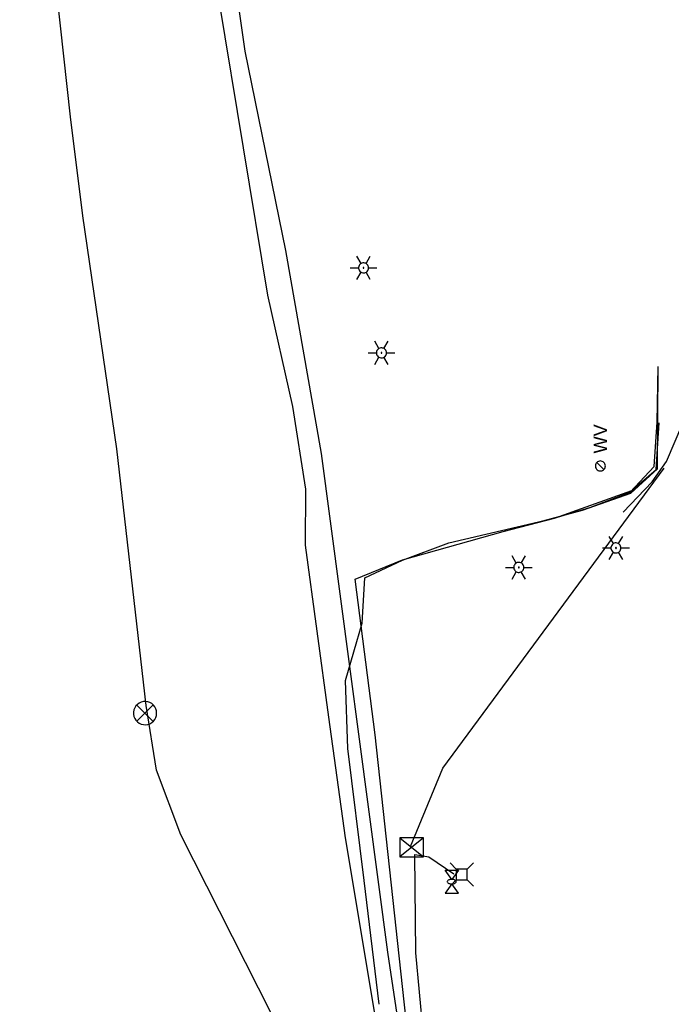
# Model space of a CAD drawing. Extents: x 596028 to 606371, y 330010 to 403088.
# Drawn here: x 604446.4 to 604631.6, y 338176.7 to 338456.3 of the extents above; entities that cross this region are included whole.
import ezdxf

# ---------------------------------------------------------------- set-up
doc = ezdxf.new("R2010")
doc.units = 0
for name, color, linetype in [('E_FTMS', 7, 'Continuous'), ('E_FTMS_Conduit', 7, 'Continuous'), ('E_LTG', 7, 'Continuous'), ('E_UTL_AG', 7, 'Continuous'), ('E_UTL_AG_Bold', 7, 'Continuous'), ('E_UTL_E', 7, 'Continuous'), ('E_UTL_E_Bold', 7, 'Continuous'), ('E_UTL_E_UG', 7, 'Continuous'), ('E_UTL_ETransformer', 7, 'Continuous'), ('E_UTL_T_UG', 7, 'Continuous'), ('E_UTL_TV_UG', 7, 'Continuous'), ('E_UTL_W', 7, 'Continuous')]:
    doc.layers.add(name, color=color, linetype=linetype)

# ---------------------------------------------------------------- blocks, each defined once
blk = doc.blocks.new('ACAD_PROXY_ENTITY_23')
at = {"layer": 'E_UTL_AG'}
for points in [[(1843003.79, 1030404.78), (1843015.4, 1030404.78)], [(1843009.59, 1030396.65), (1843003.79, 1030404.78)], [(1843015.4, 1030404.78), (1843009.59, 1030396.65)], [(1843009.59, 1030392.78), (1843003.79, 1030384.66)], [(1843003.79, 1030384.66), (1843015.4, 1030384.66)], [(1843015.4, 1030384.66), (1843009.59, 1030392.78)]]:
    blk.add_lwpolyline(points, dxfattribs=at)
blk.add_lwpolyline([(1843013.46, 1030394.72), (1843013.39, 1030395.08), (1843013.19, 1030395.44), (1843012.85, 1030395.77), (1843012.4, 1030396.05), (1843011.84, 1030396.3), (1843011.2, 1030396.48), (1843010.51, 1030396.6), (1843009.78, 1030396.65), (1843009.04, 1030396.63), (1843008.33, 1030396.55), (1843007.66, 1030396.39), (1843007.06, 1030396.18), (1843006.55, 1030395.92), (1843006.15, 1030395.61), (1843005.88, 1030395.26), (1843005.74, 1030394.9), (1843005.74, 1030394.53), (1843005.88, 1030394.17), (1843006.15, 1030393.83), (1843006.55, 1030393.52), (1843007.06, 1030393.26), (1843007.66, 1030393.04), (1843008.33, 1030392.89), (1843009.04, 1030392.8), (1843009.78, 1030392.78), (1843010.51, 1030392.84), (1843011.2, 1030392.96), (1843011.84, 1030393.14), (1843012.4, 1030393.38), (1843012.85, 1030393.67), (1843013.19, 1030394), (1843013.39, 1030394.35)], close=True, dxfattribs=at)
blk = doc.blocks.new('ACAD_PROXY_ENTITY_17')
at = {"layer": 'E_UTL_AG_Bold'}
for points in [[(1842923.43, 1030440.8), (1842918.09, 1030446.14)], [(1842932.87, 1030440.8), (1842938.21, 1030446.14)], [(1842932.87, 1030440.8), (1842923.43, 1030440.8)], [(1842923.43, 1030440.8), (1842923.43, 1030431.36)], [(1842932.87, 1030431.36), (1842932.87, 1030440.8)], [(1842923.43, 1030431.36), (1842918.09, 1030426.02)], [(1842923.43, 1030431.36), (1842932.87, 1030431.36)], [(1842932.87, 1030431.36), (1842938.21, 1030426.02)]]:
    blk.add_lwpolyline(points, dxfattribs=at)

msp = doc.modelspace()

# ---------------------------------------------------------------- linework, layer by layer
at = {"layer": 'E_FTMS'}
for points in [[(604485.28, 338259.35), (604485.22, 338259.97), (604485.05, 338260.58), (604484.76, 338261.13), (604484.37, 338261.63), (604483.9, 338262.04), (604483.35, 338262.35), (604482.76, 338262.56), (604482.14, 338262.65), (604481.51, 338262.62), (604480.9, 338262.47), (604480.33, 338262.21), (604479.82, 338261.84), (604479.39, 338261.39), (604479.05, 338260.86), (604478.82, 338260.28), (604478.7, 338259.66), (604478.7, 338259.04), (604478.82, 338258.42), (604479.05, 338257.84), (604479.39, 338257.31), (604479.82, 338256.86), (604480.33, 338256.49), (604480.9, 338256.23), (604481.51, 338256.08), (604482.14, 338256.05), (604482.76, 338256.14), (604483.35, 338256.35), (604483.9, 338256.66), (604484.37, 338257.07), (604484.76, 338257.57), (604485.05, 338258.12), (604485.22, 338258.72), (604485.28, 338259.35)], [(604484.25, 338261.68), (604479.64, 338257.03)], [(604479.64, 338261.64), (604484.29, 338256.98)]]:
    msp.add_lwpolyline(points, dxfattribs=at)
at = {"layer": 'E_FTMS_Conduit'}
for points in [[(604482.26, 338261.55), (604473.93, 338334.41), (604464.29, 338400.61), (604460.79, 338428.69), (604454.21, 338489.14), (604450.76, 338535.77), (604450.59, 338564.2), (604449.65, 338594.55), (604451.53, 338620.45), (604457.08, 338705.91), (604458.98, 338757.42), (604459.6, 338770.85), (604464.03, 338838.22), (604466.7, 338902.27), (604467.92, 338969.11), (604469.17, 339000.91), (604443.18, 339030.65), (604422.51, 339055.17), (604397.22, 339086.29), (604379.91, 339100.81)], [(604586.79, 337850.4), (604597.83, 337855.35), (604594.44, 337908.62), (604593.95, 337938.1), (604592.48, 337978.69), (604593.09, 337991.4), (604592.23, 338012.83), (604590.67, 338024.91), (604588.22, 338033.89), (604584.13, 338043.61), (604549.18, 338095.05), (604541.85, 338114.6), (604525.21, 338159.57), (604492.18, 338224.83), (604485.27, 338243.18), (604482.26, 338261.55)]]:
    msp.add_lwpolyline(points, dxfattribs=at)
at = {"layer": 'E_LTG'}
for points in [[(604543.36, 338387.04), (604542.17, 338389.1)], [(604544.79, 338387.04), (604545.98, 338389.1)], [(604540.26, 338385.8), (604542.64, 338385.8)], [(604545.5, 338385.8), (604545.47, 338386.07), (604545.4, 338386.33), (604545.27, 338386.57), (604545.11, 338386.79), (604544.9, 338386.96), (604544.66, 338387.1), (604544.41, 338387.19), (604544.14, 338387.23), (604543.87, 338387.21), (604543.6, 338387.15), (604543.36, 338387.04), (604543.14, 338386.88), (604542.95, 338386.68), (604542.8, 338386.45), (604542.7, 338386.2), (604542.65, 338385.93), (604542.65, 338385.66), (604542.7, 338385.4), (604542.8, 338385.14), (604542.95, 338384.92), (604543.14, 338384.72), (604543.36, 338384.56), (604543.6, 338384.45), (604543.87, 338384.38), (604544.14, 338384.37), (604544.41, 338384.41), (604544.66, 338384.5), (604544.9, 338384.63), (604545.11, 338384.81), (604545.27, 338385.03), (604545.4, 338385.27), (604545.47, 338385.53), (604545.5, 338385.8)], [(604545.5, 338385.8), (604545.47, 338386.07), (604545.4, 338386.33), (604545.27, 338386.57), (604545.11, 338386.79), (604544.9, 338386.96), (604544.66, 338387.1), (604544.41, 338387.19), (604544.14, 338387.23), (604543.87, 338387.21), (604543.6, 338387.15), (604543.36, 338387.04), (604543.14, 338386.88), (604542.95, 338386.68), (604542.8, 338386.45), (604542.7, 338386.2), (604542.65, 338385.93), (604542.65, 338385.66), (604542.7, 338385.4), (604542.8, 338385.14), (604542.95, 338384.92), (604543.14, 338384.72), (604543.36, 338384.56), (604543.6, 338384.45), (604543.87, 338384.38), (604544.14, 338384.37), (604544.41, 338384.41), (604544.66, 338384.5), (604544.9, 338384.63), (604545.11, 338384.81), (604545.27, 338385.03), (604545.4, 338385.27), (604545.47, 338385.53), (604545.5, 338385.8)], [(604545.5, 338385.8), (604545.47, 338386.07), (604545.4, 338386.33), (604545.27, 338386.57), (604545.11, 338386.79), (604544.9, 338386.96), (604544.66, 338387.1), (604544.41, 338387.19), (604544.14, 338387.23), (604543.87, 338387.21), (604543.6, 338387.15), (604543.36, 338387.04), (604543.14, 338386.88), (604542.95, 338386.68), (604542.8, 338386.45), (604542.7, 338386.2), (604542.65, 338385.93), (604542.65, 338385.66), (604542.7, 338385.4), (604542.8, 338385.14), (604542.95, 338384.92), (604543.14, 338384.72), (604543.36, 338384.56), (604543.6, 338384.45), (604543.87, 338384.38), (604544.14, 338384.37), (604544.41, 338384.41), (604544.66, 338384.5), (604544.9, 338384.63), (604545.11, 338384.81), (604545.27, 338385.03), (604545.4, 338385.27), (604545.47, 338385.53), (604545.5, 338385.8)], [(604544.19, 338385.8), (604544.19, 338385.82), (604544.18, 338385.84), (604544.17, 338385.86), (604544.16, 338385.88), (604544.14, 338385.9), (604544.12, 338385.91), (604544.1, 338385.91), (604544.08, 338385.92), (604544.05, 338385.92), (604544.03, 338385.91), (604544.01, 338385.9), (604543.99, 338385.89), (604543.98, 338385.87), (604543.97, 338385.85), (604543.96, 338385.83), (604543.95, 338385.81), (604543.95, 338385.79), (604543.96, 338385.77), (604543.97, 338385.74), (604543.98, 338385.73), (604543.99, 338385.71), (604544.01, 338385.7), (604544.03, 338385.69), (604544.05, 338385.68), (604544.08, 338385.68), (604544.1, 338385.68), (604544.12, 338385.69), (604544.14, 338385.7), (604544.16, 338385.72), (604544.17, 338385.73), (604544.18, 338385.75), (604544.19, 338385.78), (604544.19, 338385.8)], [(604545.5, 338385.8), (604547.88, 338385.8)], [(604542.17, 338382.5), (604543.36, 338384.56)], [(604545.98, 338382.5), (604544.79, 338384.56)], [(604548.45, 338362.9), (604547.26, 338364.96)], [(604550.6, 338361.66), (604550.57, 338361.93), (604550.5, 338362.19), (604550.37, 338362.44), (604550.2, 338362.65), (604550, 338362.83), (604549.76, 338362.96), (604549.51, 338363.05), (604549.24, 338363.09), (604548.97, 338363.08), (604548.7, 338363.01), (604548.45, 338362.9), (604548.23, 338362.74), (604548.05, 338362.55), (604547.9, 338362.32), (604547.8, 338362.07), (604547.75, 338361.8), (604547.75, 338361.53), (604547.8, 338361.26), (604547.9, 338361.01), (604548.05, 338360.78), (604548.23, 338360.58), (604548.45, 338360.43), (604548.7, 338360.31), (604548.97, 338360.25), (604549.24, 338360.24), (604549.51, 338360.27), (604549.76, 338360.36), (604550, 338360.5), (604550.2, 338360.68), (604550.37, 338360.89), (604550.5, 338361.13), (604550.57, 338361.39), (604550.6, 338361.66)], [(604550.6, 338361.66), (604550.57, 338361.93), (604550.5, 338362.19), (604550.37, 338362.44), (604550.2, 338362.65), (604550, 338362.83), (604549.76, 338362.96), (604549.51, 338363.05), (604549.24, 338363.09), (604548.97, 338363.08), (604548.7, 338363.01), (604548.45, 338362.9), (604548.23, 338362.74), (604548.05, 338362.55), (604547.9, 338362.32), (604547.8, 338362.07), (604547.75, 338361.8), (604547.75, 338361.53), (604547.8, 338361.26), (604547.9, 338361.01), (604548.05, 338360.78), (604548.23, 338360.58), (604548.45, 338360.43), (604548.7, 338360.31), (604548.97, 338360.25), (604549.24, 338360.24), (604549.51, 338360.27), (604549.76, 338360.36), (604550, 338360.5), (604550.2, 338360.68), (604550.37, 338360.89), (604550.5, 338361.13), (604550.57, 338361.39), (604550.6, 338361.66)], [(604550.6, 338361.66), (604550.57, 338361.93), (604550.5, 338362.19), (604550.37, 338362.44), (604550.2, 338362.65), (604550, 338362.83), (604549.76, 338362.96), (604549.51, 338363.05), (604549.24, 338363.09), (604548.97, 338363.08), (604548.7, 338363.01), (604548.45, 338362.9), (604548.23, 338362.74), (604548.05, 338362.55), (604547.9, 338362.32), (604547.8, 338362.07), (604547.75, 338361.8), (604547.75, 338361.53), (604547.8, 338361.26), (604547.9, 338361.01), (604548.05, 338360.78), (604548.23, 338360.58), (604548.45, 338360.43), (604548.7, 338360.31), (604548.97, 338360.25), (604549.24, 338360.24), (604549.51, 338360.27), (604549.76, 338360.36), (604550, 338360.5), (604550.2, 338360.68), (604550.37, 338360.89), (604550.5, 338361.13), (604550.57, 338361.39), (604550.6, 338361.66)], [(604549.88, 338362.9), (604551.07, 338364.96)], [(604545.36, 338361.66), (604547.74, 338361.66)], [(604547.26, 338358.36), (604548.45, 338360.43)], [(604549.29, 338361.66), (604549.29, 338361.69), (604549.28, 338361.71), (604549.27, 338361.73), (604549.26, 338361.75), (604549.24, 338361.76), (604549.22, 338361.77), (604549.2, 338361.78), (604549.17, 338361.78), (604549.15, 338361.78), (604549.13, 338361.78), (604549.11, 338361.77), (604549.09, 338361.75), (604549.08, 338361.74), (604549.06, 338361.72), (604549.05, 338361.7), (604549.05, 338361.67), (604549.05, 338361.65), (604549.05, 338361.63), (604549.06, 338361.61), (604549.08, 338361.59), (604549.09, 338361.57), (604549.11, 338361.56), (604549.13, 338361.55), (604549.15, 338361.55), (604549.17, 338361.54), (604549.2, 338361.55), (604549.22, 338361.55), (604549.24, 338361.57), (604549.26, 338361.58), (604549.27, 338361.6), (604549.28, 338361.62), (604549.29, 338361.64), (604549.29, 338361.66)], [(604551.07, 338358.36), (604549.88, 338360.43)], [(604550.6, 338361.66), (604552.98, 338361.66)], [(604615.11, 338307.5), (604613.92, 338309.56)], [(604616.54, 338307.5), (604617.73, 338309.56)], [(604617.25, 338306.26), (604617.23, 338306.53), (604617.15, 338306.79), (604617.02, 338307.03), (604616.86, 338307.24), (604616.65, 338307.42), (604616.42, 338307.56), (604616.16, 338307.65), (604615.89, 338307.69), (604615.62, 338307.67), (604615.35, 338307.61), (604615.11, 338307.5), (604614.89, 338307.34), (604614.7, 338307.14), (604614.55, 338306.91), (604614.45, 338306.66), (604614.4, 338306.39), (604614.4, 338306.12), (604614.45, 338305.86), (604614.55, 338305.6), (604614.7, 338305.37), (604614.89, 338305.18), (604615.11, 338305.02), (604615.35, 338304.91), (604615.62, 338304.84), (604615.89, 338304.83), (604616.16, 338304.87), (604616.42, 338304.96), (604616.65, 338305.09), (604616.86, 338305.27), (604617.02, 338305.49), (604617.15, 338305.73), (604617.23, 338305.99), (604617.25, 338306.26)], [(604617.25, 338306.26), (604617.23, 338306.53), (604617.15, 338306.79), (604617.02, 338307.03), (604616.86, 338307.24), (604616.65, 338307.42), (604616.42, 338307.56), (604616.16, 338307.65), (604615.89, 338307.69), (604615.62, 338307.67), (604615.35, 338307.61), (604615.11, 338307.5), (604614.89, 338307.34), (604614.7, 338307.14), (604614.55, 338306.91), (604614.45, 338306.66), (604614.4, 338306.39), (604614.4, 338306.12), (604614.45, 338305.86), (604614.55, 338305.6), (604614.7, 338305.37), (604614.89, 338305.18), (604615.11, 338305.02), (604615.35, 338304.91), (604615.62, 338304.84), (604615.89, 338304.83), (604616.16, 338304.87), (604616.42, 338304.96), (604616.65, 338305.09), (604616.86, 338305.27), (604617.02, 338305.49), (604617.15, 338305.73), (604617.23, 338305.99), (604617.25, 338306.26)], [(604617.25, 338306.26), (604617.23, 338306.53), (604617.15, 338306.79), (604617.02, 338307.03), (604616.86, 338307.24), (604616.65, 338307.42), (604616.42, 338307.56), (604616.16, 338307.65), (604615.89, 338307.69), (604615.62, 338307.67), (604615.35, 338307.61), (604615.11, 338307.5), (604614.89, 338307.34), (604614.7, 338307.14), (604614.55, 338306.91), (604614.45, 338306.66), (604614.4, 338306.39), (604614.4, 338306.12), (604614.45, 338305.86), (604614.55, 338305.6), (604614.7, 338305.37), (604614.89, 338305.18), (604615.11, 338305.02), (604615.35, 338304.91), (604615.62, 338304.84), (604615.89, 338304.83), (604616.16, 338304.87), (604616.42, 338304.96), (604616.65, 338305.09), (604616.86, 338305.27), (604617.02, 338305.49), (604617.15, 338305.73), (604617.23, 338305.99), (604617.25, 338306.26)], [(604587.49, 338301.98), (604586.3, 338304.04)], [(604588.92, 338301.98), (604590.11, 338304.04)], [(604612.01, 338306.26), (604614.39, 338306.26)], [(604613.92, 338302.96), (604615.11, 338305.02)], [(604615.94, 338306.26), (604615.94, 338306.28), (604615.93, 338306.3), (604615.92, 338306.32), (604615.91, 338306.34), (604615.89, 338306.36), (604615.87, 338306.37), (604615.85, 338306.37), (604615.83, 338306.38), (604615.81, 338306.38), (604615.78, 338306.37), (604615.76, 338306.36), (604615.74, 338306.35), (604615.73, 338306.33), (604615.72, 338306.31), (604615.71, 338306.29), (604615.7, 338306.27), (604615.7, 338306.25), (604615.71, 338306.22), (604615.72, 338306.2), (604615.73, 338306.18), (604615.74, 338306.17), (604615.76, 338306.15), (604615.78, 338306.15), (604615.81, 338306.14), (604615.83, 338306.14), (604615.85, 338306.14), (604615.87, 338306.15), (604615.89, 338306.16), (604615.91, 338306.18), (604615.92, 338306.19), (604615.93, 338306.21), (604615.94, 338306.24), (604615.94, 338306.26)], [(604617.73, 338302.96), (604616.54, 338305.02)], [(604617.25, 338306.26), (604619.63, 338306.26)], [(604589.64, 338300.74), (604589.61, 338301.01), (604589.53, 338301.27), (604589.41, 338301.51), (604589.24, 338301.73), (604589.04, 338301.91), (604588.8, 338302.04), (604588.54, 338302.13), (604588.27, 338302.17), (604588, 338302.16), (604587.74, 338302.09), (604587.49, 338301.98), (604587.27, 338301.82), (604587.08, 338301.62), (604586.94, 338301.4), (604586.84, 338301.14), (604586.78, 338300.88), (604586.78, 338300.61), (604586.84, 338300.34), (604586.94, 338300.09), (604587.08, 338299.86), (604587.27, 338299.66), (604587.49, 338299.5), (604587.74, 338299.39), (604588, 338299.33), (604588.27, 338299.31), (604588.54, 338299.35), (604588.8, 338299.44), (604589.04, 338299.58), (604589.24, 338299.75), (604589.41, 338299.97), (604589.53, 338300.21), (604589.61, 338300.47), (604589.64, 338300.74)], [(604589.64, 338300.74), (604589.61, 338301.01), (604589.53, 338301.27), (604589.41, 338301.51), (604589.24, 338301.73), (604589.04, 338301.91), (604588.8, 338302.04), (604588.54, 338302.13), (604588.27, 338302.17), (604588, 338302.16), (604587.74, 338302.09), (604587.49, 338301.98), (604587.27, 338301.82), (604587.08, 338301.62), (604586.94, 338301.4), (604586.84, 338301.14), (604586.78, 338300.88), (604586.78, 338300.61), (604586.84, 338300.34), (604586.94, 338300.09), (604587.08, 338299.86), (604587.27, 338299.66), (604587.49, 338299.5), (604587.74, 338299.39), (604588, 338299.33), (604588.27, 338299.31), (604588.54, 338299.35), (604588.8, 338299.44), (604589.04, 338299.58), (604589.24, 338299.75), (604589.41, 338299.97), (604589.53, 338300.21), (604589.61, 338300.47), (604589.64, 338300.74)], [(604589.64, 338300.74), (604589.61, 338301.01), (604589.53, 338301.27), (604589.41, 338301.51), (604589.24, 338301.73), (604589.04, 338301.91), (604588.8, 338302.04), (604588.54, 338302.13), (604588.27, 338302.17), (604588, 338302.16), (604587.74, 338302.09), (604587.49, 338301.98), (604587.27, 338301.82), (604587.08, 338301.62), (604586.94, 338301.4), (604586.84, 338301.14), (604586.78, 338300.88), (604586.78, 338300.61), (604586.84, 338300.34), (604586.94, 338300.09), (604587.08, 338299.86), (604587.27, 338299.66), (604587.49, 338299.5), (604587.74, 338299.39), (604588, 338299.33), (604588.27, 338299.31), (604588.54, 338299.35), (604588.8, 338299.44), (604589.04, 338299.58), (604589.24, 338299.75), (604589.41, 338299.97), (604589.53, 338300.21), (604589.61, 338300.47), (604589.64, 338300.74)], [(604584.4, 338300.74), (604586.78, 338300.74)], [(604586.3, 338297.44), (604587.49, 338299.5)], [(604588.33, 338300.74), (604588.32, 338300.76), (604588.32, 338300.79), (604588.31, 338300.81), (604588.29, 338300.82), (604588.28, 338300.84), (604588.26, 338300.85), (604588.24, 338300.86), (604588.21, 338300.86), (604588.19, 338300.86), (604588.17, 338300.85), (604588.15, 338300.84), (604588.13, 338300.83), (604588.11, 338300.81), (604588.1, 338300.8), (604588.09, 338300.77), (604588.09, 338300.75), (604588.09, 338300.73), (604588.09, 338300.71), (604588.1, 338300.69), (604588.11, 338300.67), (604588.13, 338300.65), (604588.15, 338300.64), (604588.17, 338300.63), (604588.19, 338300.62), (604588.21, 338300.62), (604588.24, 338300.63), (604588.26, 338300.63), (604588.28, 338300.64), (604588.29, 338300.66), (604588.31, 338300.68), (604588.32, 338300.7), (604588.32, 338300.72), (604588.33, 338300.74)], [(604590.11, 338297.44), (604588.92, 338299.5)], [(604589.64, 338300.74), (604592.02, 338300.74)]]:
    msp.add_lwpolyline(points, dxfattribs=at)
at = {"layer": 'E_UTL_E_UG'}
for points in [[(604617.83, 338316.39), (604626.08, 338325.01), (604630.22, 338330.84), (604637.05, 338346.84)], [(604557.43, 338221.51), (604566.63, 338243.73), (604629.48, 338328.91)], [(604588.6, 337976.16), (604586.69, 337983.52), (604580.49, 338019.34), (604576.56, 338050.94), (604573.68, 338077.08), (604571.06, 338109.32), (604563.13, 338146.56), (604558.94, 338191.25), (604558.69, 338219.18), (604562.65, 338218.53), (604569.74, 338213.69)]]:
    msp.add_lwpolyline(points, dxfattribs=at)
at = {"layer": 'E_UTL_ETransformer'}
for p, q in [((604554.38, 338223.98), (604561.08, 338218.5)), ((604561.08, 338223.98), (604554.38, 338218.5))]:
    msp.add_line(p, q, dxfattribs=at)
msp.add_lwpolyline([(604561.08, 338223.98), (604554.38, 338223.98), (604554.38, 338218.5), (604561.08, 338218.5)], close=True, dxfattribs=at)
at = {"layer": 'E_UTL_T_UG'}
for points in [[(604565.56, 338094.25), (604551.01, 338191.51), (604532.12, 338333.05), (604521.96, 338390.75), (604510.45, 338447.32), (604488.65, 338600.27), (604487.39, 338664.2), (604490.15, 338716.8), (604494.46, 338768.45), (604497.77, 338778.83), (604521.63, 338779.92), (604565.86, 338779.33)], [(604527.56, 338307.08), (604527.69, 338322.98), (604523.97, 338346.4), (604516.84, 338378.02), (604503.06, 338461.71), (604497.61, 338499.84), (604491.36, 338536.24), (604487.07, 338563.08), (604483.37, 338579.88), (604482.17, 338581.9)], [(604534.26, 338258.22), (604527.56, 338307.08)], [(604562.54, 338087.2), (604557.66, 338114.93), (604548.33, 338167.82), (604538.97, 338223.91), (604534.26, 338258.22)]]:
    msp.add_lwpolyline(points, dxfattribs=at)
at = {"layer": 'E_UTL_TV_UG'}
for points in [[(604548.48, 338176.66), (604544.25, 338211.8), (604539.58, 338249.3), (604538.94, 338268.62), (604543.71, 338284.93), (604544.44, 338297.79), (604555.16, 338302.78), (604568.33, 338307.74), (604598.25, 338314.68), (604608.4, 338317.78), (604619.81, 338322.1), (604626.72, 338329.41), (604627.53, 338341.96), (604627.84, 338357.81)], [(604541.69, 338297.43), (604555.14, 338302.88), (604583.78, 338310.97), (604606.27, 338316.99), (604620.09, 338321.81), (604627.58, 338328.74), (604627.84, 338357.81)], [(604583.78, 338310.97), (604583.78, 338310.97), (604598.36, 338314.72), (604598.36, 338314.72), (604620.33, 338322.57), (604627.25, 338328.56), (604628.1, 338341.78)], [(604560.21, 338145.26), (604556.14, 338173.01), (604547.36, 338253.18), (604541.69, 338297.43)]]:
    msp.add_lwpolyline(points, dxfattribs=at)
at = {"layer": 'E_UTL_W'}
for points in [[(604611.38, 338330.96), (604611.11, 338330.94), (604610.85, 338330.86), (604610.61, 338330.74), (604610.4, 338330.57), (604610.22, 338330.37), (604610.08, 338330.13), (604609.99, 338329.87), (604609.96, 338329.61), (604609.97, 338329.34), (604610.03, 338329.07), (604610.15, 338328.83), (604610.3, 338328.6), (604610.5, 338328.42), (604610.73, 338328.27), (604610.98, 338328.17), (604611.25, 338328.12), (604611.52, 338328.12), (604611.78, 338328.17), (604612.03, 338328.27), (604612.26, 338328.42), (604612.46, 338328.6), (604612.62, 338328.83), (604612.73, 338329.07), (604612.79, 338329.34), (604612.8, 338329.61), (604612.77, 338329.87), (604612.68, 338330.13), (604612.54, 338330.37), (604612.36, 338330.57), (604612.15, 338330.74), (604611.91, 338330.86), (604611.65, 338330.94), (604611.38, 338330.96)], [(604612.39, 338328.53), (604610.37, 338330.55)]]:
    msp.add_lwpolyline(points, dxfattribs=at)

# ---------------------------------------------------------------- block references
at = {"layer": 'E_UTL_E', "xscale": 0.32808333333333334, "yscale": 0.32808333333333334}
msp.add_blockref('ACAD_PROXY_ENTITY_17', (-62.02, 144.61), dxfattribs=at)
at = {"layer": 'E_UTL_E_Bold', "xscale": 0.32808333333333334, "yscale": 0.32808333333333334}
msp.add_blockref('ACAD_PROXY_ENTITY_23', (-91.58, 156.15), dxfattribs=at)

# ---------------------------------------------------------------- texts
at = {"layer": 'E_UTL_W'}
msp.add_text('WV', height=3.85, rotation=90, dxfattribs=at).set_placement((604613.31, 338333.1))

doc.saveas('drawing.dxf')
